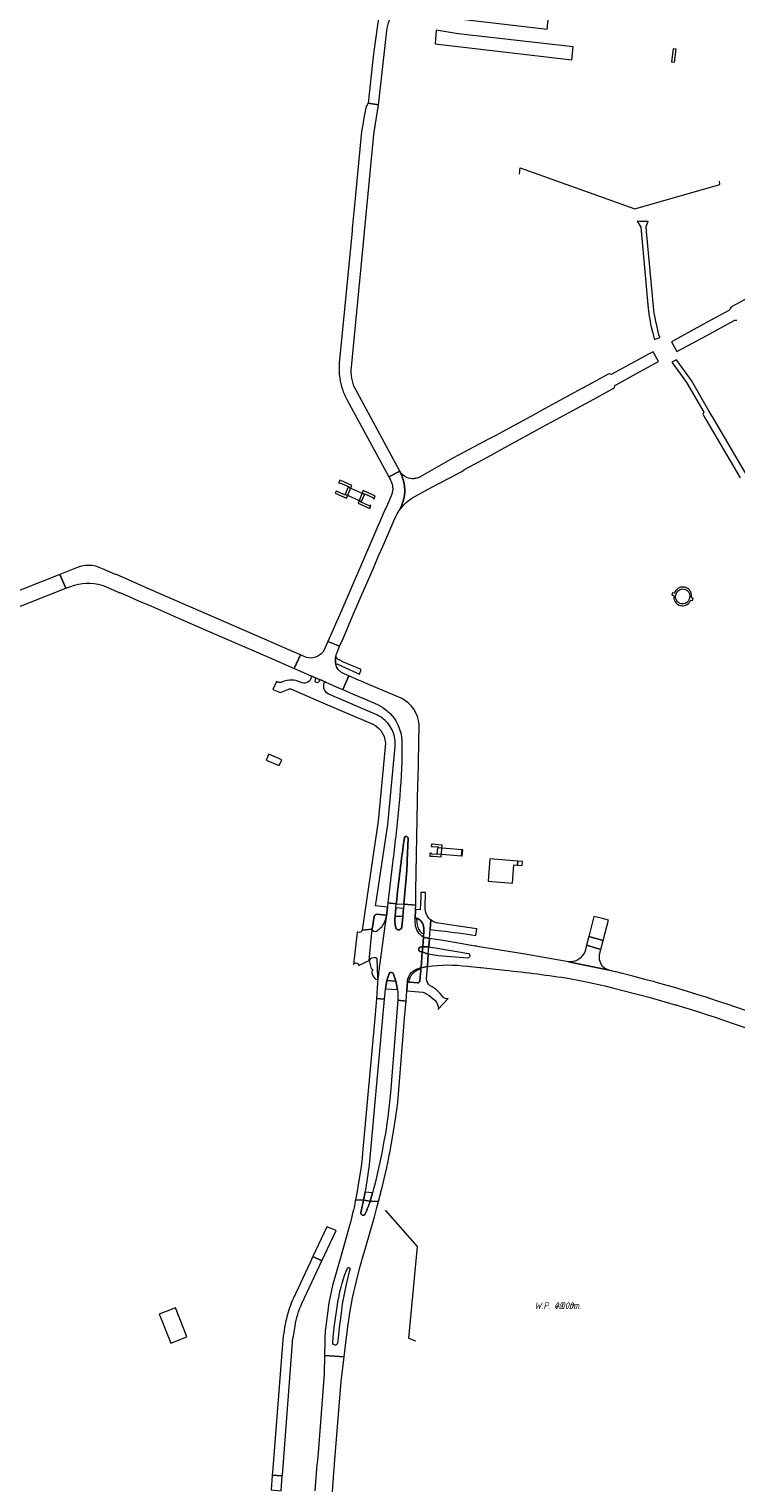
# Model space of a CAD drawing. Extents: x 148869 to 161638, y 453607 to 469810.
# Tile 574 of 656: x 155108 to 155390, y 464868 to 465449. Entities that reach past the tile are written whole.
import ezdxf
from ezdxf.lldxf.tags import DXFTag

# ---------------------------------------------------------------- set-up
doc = ezdxf.new("R2010")
doc.units = 0
for name, color, linetype, lineweight in [('B-OI-RI-DRUKLEIDING-G-niet meenemen', 190, 'RI-PERS', 18), ('B-OI-RI-PERSLEIDING-G-niet meenemen', 190, 'RI-PERS', 18), ('B-OI-RI-T35', 3, 'CONTINUOUS', 35), ('B-RO-VH-VERHARDING_ASFALT-GV', 251, 'CONTINUOUS', 18), ('B-RO-VH-VERHARDING_BEDRIJFSVLOERPLAAT-GV', 251, 'CONTINUOUS', 18), ('B-RO-VH-VERHARDING_GRASBETONSTEEN-GV', 251, 'CONTINUOUS', 18), ('B-RO-VH-VERHARDING_HOUTSNIPPERS-GV', 251, 'CONTINUOUS', 18), ('B-RO-VH-VERHARDING_STRAATBAKSTEEN-GV', 251, 'CONTINUOUS', 18), ('B-RO-VH-VERHARDING_TEGEL_RUBBER-GV', 251, 'CONTINUOUS', 18)]:
    doc.layers.add(name, color=color, linetype=linetype, lineweight=lineweight)
doc.styles.add('NLCS-ISO-M750-T35_CURSIEF', font='NLCS-ISO.ttf', dxfattribs={"oblique": 15, "height": 2.625})
tags = doc.linetypes.add('RI-PERS', pattern='A,7,-2,["P",Standard,S=1.8,R=0,X=-0.5,Y=-0.9],-2,7,-2,[102,NLCS.SHX,S=1,R=180,X=0,Y=0],-2', length=22).pattern_tags.tags
tags[6] = DXFTag(74, 10)

msp = doc.modelspace()

# ---------------------------------------------------------------- linework, layer by layer
at = {"layer": 'B-OI-RI-DRUKLEIDING-G-niet meenemen'}
for p, q in [((155303.64, 465391.43), (155304, 465394)), ((155304, 465394), (155349.82, 465377.51)), ((155349.82, 465377.51), (155383.88, 465387.3)), ((155383.88, 465387.3), (155383.68, 465388.62))]:
    msp.add_line(p, q, dxfattribs=at)
at = {"layer": 'B-OI-RI-PERSLEIDING-G-niet meenemen'}
for p, q in [((155250.03, 464977.13), (155262.8, 464962.6)), ((155262.8, 464962.6), (155259.3, 464925.9)), ((155259.3, 464925.9), (155262.05, 464924.9))]:
    msp.add_line(p, q, dxfattribs=at)
at = {"layer": 'B-RO-VH-VERHARDING_ASFALT-GV', "flags": 128}
for points in [[(155251.44, 465456.24), (155248.85, 465456.53), (155247.66, 465456.68), (155245.34, 465439.58), (155244.85, 465435.97), (155243.17, 465419.76), (155247.27, 465419.1), (155247.62, 465421.35), (155248.97, 465433.26), (155250.22, 465445.3), (155250.46, 465447.61)], [(155242.34, 465418.68), (155241.51, 465413.95), (155241.2, 465412.14), (155240.91, 465410.51), (155240.55, 465408.46), (155238.11, 465383.2), (155237.97, 465381.74), (155236.83, 465369.71), (155236.74, 465368.8), (155233.85, 465338.73), (155231.65, 465315.86)], [(155236.47, 465314.18), (155240.85, 465359.82), (155241.93, 465371.07), (155245.42, 465407.31), (155245.55, 465408.21), (155247.27, 465419.1), (155243.17, 465419.76), (155242.48, 465418.66), (155242.34, 465418.68)], [(155350.77, 465372.64), (155352.25, 465370.22), (155352.31, 465368.71), (155355.19, 465337.67), (155355.31, 465336.68), (155355.59, 465334.68), (155355.92, 465332.69), (155356.15, 465331.48), (155356.54, 465329.75), (155356.99, 465328.03), (155357.05, 465327.79), (155357.33, 465326.76), (155357.61, 465325.73), (155357.78, 465325.27)], [(155357.43, 465337.01), (155354.52, 465368.53), (155354.37, 465370.45), (155355.11, 465372.45)], [(155462.26, 465371.79), (155459.39, 465377.05), (155450.62, 465372.24), (155413.43, 465351.96), (155409.47, 465349.8), (155408.15, 465349.08), (155404.17, 465346.91), (155400.83, 465345.08), (155388.48, 465338.35)], [(155387.98, 465337.76), (155387.88, 465337.49)], [(155357.78, 465325.27), (155359.85, 465326.07), (155359.79, 465326.24), (155359.48, 465327.19), (155358.32, 465332.09), (155358.29, 465332.23)], [(155387.38, 465336.89), (155377.35, 465331.41), (155365.94, 465325.19), (155364.47, 465324.39), (155366.62, 465320.45), (155366.88, 465320.59), (155378.56, 465326.96), (155389.5, 465332.95)], [(155390.26, 465333.03), (155390.62, 465332.97)], [(155342.32, 465307.22), (155350.49, 465311.7), (155359.34, 465316.5), (155357.21, 465320.43), (155355.26, 465319.37), (155340.69, 465311.43), (155340.69, 465311.42)], [(155396.06, 465268.46), (155382.05, 465292.38), (155379.49, 465296.76), (155372.43, 465308.85), (155366.43, 465317.14), (155364.66, 465316.18), (155370.54, 465308.04), (155377.39, 465296.29), (155377.05, 465295.45), (155378.67, 465292.65), (155391.9, 465270.03)], [(155339.13, 465311.46), (155332.91, 465308.03), (155328.65, 465305.7), (155313.74, 465297.56), (155308.18, 465294.52), (155296.6, 465288.2), (155293.94, 465286.75), (155291.57, 465285.53), (155277.1, 465277.81), (155263.98, 465270.37)], [(155234.62, 465301.33), (155251.42, 465270.37), (155255.79, 465272.67), (155237.92, 465305.67)], [(155261.81, 465262.45), (155268.65, 465266.18), (155268.67, 465266.18), (155275.28, 465269.77), (155280.62, 465272.57), (155281.77, 465273.28), (155292.43, 465279.09), (155296.64, 465281.43), (155314.65, 465291.25), (155316.6, 465292.32), (155331.94, 465300.69), (155341.21, 465305.75)], [(155341.69, 465306.33), (155341.8, 465306.64)], [(155255.79, 465272.67), (155251.42, 465270.37), (155251.8, 465269.65), (155252.54, 465268.15)], [(155252.38, 465262.77), (155250.86, 465259.28), (155249.63, 465256.45), (155232.21, 465216.27), (155227.06, 465204.53), (155231.78, 465202.62), (155233.27, 465205.94), (155236.89, 465214.62), (155236.89, 465214.64), (155239.85, 465221.5), (155245.26, 465233.9)], [(155245.26, 465233.9), (155247.38, 465238.8), (155247.38, 465238.81), (155248.99, 465242.51), (155249, 465242.52), (155250.19, 465245.27), (155253.44, 465252.83), (155254.07, 465254.19), (155254.78, 465255.61), (155255.64, 465256.95)], [(155255.64, 465256.95), (155256.47, 465258)], [(155256.47, 465258), (155256.75, 465258.36)], [(155125.83, 465233.67), (155119.89, 465231.33), (155122.3, 465225.8), (155124.22, 465226.56)], [(155141.22, 465231.69), (155136.98, 465233.58)], [(155101.03, 465217.4), (155122.3, 465225.8), (155119.89, 465231.33), (155097.97, 465222.68)], [(155136.79, 465227), (155138.41, 465226.43), (155140.56, 465225.49), (155143.93, 465224.02), (155144.16, 465223.92), (155148.75, 465221.93), (155148.95, 465221.84), (155152.26, 465220.45), (155155.3, 465219.16), (155167.29, 465213.88), (155178.87, 465208.85), (155199.38, 465199.93), (155206.69, 465196.75), (155211.14, 465194.82), (155213.64, 465193.69), (155216.1, 465199.18), (155213.57, 465200.25), (155201.74, 465205.41), (155156.04, 465225.32), (155156.03, 465225.33), (155142.51, 465231.27), (155142.46, 465231.28)], [(155230.56, 465199.55), (155230.84, 465200.17), (155231.78, 465202.62), (155227.06, 465204.53), (155225.59, 465201.2)], [(155218.48, 465198.18), (155216.1, 465199.18), (155213.64, 465193.69), (155216.06, 465192.62), (155220.25, 465190.81), (155222.43, 465189.9), (155223.82, 465189.33), (155226.22, 465188.28), (155229.24, 465186.87), (155230.65, 465186.31), (155233.02, 465185.31), (155235.42, 465190.78), (155233.57, 465191.61), (155233.01, 465191.84), (155232.74, 465192.03)], [(155233.33, 465196.32), (155231.59, 465197.14), (155231.17, 465197.37), (155230.91, 465197.59), (155230.66, 465197.9), (155230.3, 465198.6)], [(155230.3, 465195.31), (155230.64, 465195.53), (155232.68, 465194.62), (155239.66, 465191.44), (155240.45, 465193.35), (155233.33, 465196.32)], [(155206.9, 465188.29), (155206.56, 465188.47), (155205.07, 465185.35), (155207.71, 465184.22)], [(155216.14, 465188.26), (155214.28, 465188.95)], [(155222.07, 465189.16), (155222.43, 465189.9), (155220.25, 465190.81)], [(155220.45, 465190.24), (155220.26, 465189.67)], [(155225.61, 465188.03), (155225.91, 465188.26), (155226.22, 465188.28), (155223.82, 465189.33), (155223.46, 465188.45)], [(155256.68, 465181.68), (155256.43, 465181.81), (155253.79, 465182.93), (155242.78, 465187.63), (155240.33, 465188.68), (155239.64, 465188.97), (155235.42, 465190.78), (155233.02, 465185.31), (155237.24, 465183.48), (155241.65, 465181.58), (155246.96, 465179.28)], [(155208.38, 465184.23), (155211.02, 465185.34)], [(155212.49, 465185.42), (155223.21, 465180.85), (155245.07, 465171.52)], [(155246.67, 465175.16), (155227.78, 465183.26)], [(155255.78, 465169.44), (155256.12, 465168.31)], [(155258.61, 465112.99), (155257.48, 465099.46), (155262.29, 465099.09), (155262.31, 465099.41), (155262.29, 465102.14), (155262.31, 465104.92), (155263.11, 465147.9), (155263.13, 465148.95), (155263.55, 465171.33)], [(155250.02, 465162.46), (155247.16, 465132.66), (155245.05, 465118.32), (155240.75, 465089.08), (155244.83, 465089.47), (155245.57, 465094.56)], [(155250.45, 465094.64), (155250.92, 465098.3), (155246.17, 465098.77), (155246.38, 465100.37), (155250.99, 465131.32), (155253.98, 465162.49)], [(155258.63, 465126.54), (155258.21, 465126.48)], [(155258.21, 465126.48), (155258.63, 465126.54)], [(155258.8, 465116.93), (155259.12, 465125.97)], [(155259.12, 465125.97), (155258.8, 465116.93)], [(155252.95, 465115.92), (155251.1, 465100.02), (155254.43, 465099.66)], [(155254.43, 465099.66), (155257.48, 465099.46), (155258.61, 465112.99)], [(155253.92, 465094.71), (155254.24, 465098), (155254.43, 465099.66), (155251.1, 465100.02), (155250.92, 465098.3), (155250.45, 465094.64)], [(155262.03, 465092.29), (155262, 465093.61), (155262.15, 465097.31), (155262.29, 465099.09), (155257.48, 465099.46), (155257.36, 465097.77), (155257.05, 465094.54), (155256.71, 465090.44)], [(155265.95, 465098.15), (155266.07, 465104.09), (155264.28, 465104.15), (155264.29, 465102.13), (155264.16, 465100.09), (155263.94, 465097.16), (155262.15, 465097.31), (155262, 465093.61)], [(155245.57, 465094.56), (155244.83, 465089.47)], [(155250.08, 465095.12), (155246.63, 465095.45)], [(155246.63, 465095.45), (155250.08, 465095.12)], [(155250.38, 465094.26), (155249.63, 465088.8), (155247.81, 465075.91), (155247.82, 465075.88)], [(155256.71, 465090.44), (155257.05, 465094.54), (155253.92, 465094.71)], [(155262.45, 465094.01), (155262.96, 465093.78)], [(155262.47, 465093.43), (155262.77, 465091.15)], [(155267.67, 465085.81), (155267.97, 465089.35), (155268.18, 465093.21), (155268.16, 465093.23)], [(155268.18, 465093.21), (155267.97, 465089.35)], [(155239.71, 465088.19), (155239.11, 465088.26), (155238.72, 465088.3), (155237.36, 465075.34)], [(155239.27, 465075.33), (155239.36, 465074.96), (155243.63, 465076.91), (155244.83, 465089.47), (155240.75, 465089.08)], [(155255.77, 465089.27), (155256.44, 465089.77)], [(155256.44, 465089.77), (155255.77, 465089.27)], [(155265.48, 465089.19), (155265.41, 465088.17), (155265.32, 465086.93)], [(155265.41, 465088.17), (155265.48, 465089.19)], [(155267.97, 465089.35), (155272.39, 465088.85), (155272.43, 465088.84)], [(155286.27, 465086.88), (155286.6, 465089.67), (155278.42, 465090.76), (155271.38, 465091.85)], [(155264.35, 465080.45), (155264.83, 465080.38), (155265, 465082.39), (155264.48, 465082.42)], [(155264.48, 465082.42), (155265, 465082.39), (155265.31, 465086.34)], [(155265.31, 465086.34), (155265, 465082.39)], [(155265, 465082.39), (155267.4, 465082.37), (155267.67, 465085.81), (155265.88, 465086.12)], [(155265.88, 465086.12), (155267.67, 465085.81)], [(155285.97, 465082.72), (155277.69, 465084.11), (155272.19, 465085.03), (155267.67, 465085.81), (155267.4, 465082.37), (155271.56, 465081.74), (155283.29, 465079.78)], [(155377.89, 465062.39), (155375.91, 465063), (155373.39, 465063.78), (155373.35, 465063.79), (155372.29, 465064.12), (155371.23, 465064.44), (155365.23, 465066.23), (155362.73, 465066.97), (155358.87, 465068.07), (155357.31, 465068.51), (155356.77, 465068.66), (155354.95, 465069.14), (155349, 465070.7), (155344.34, 465071.87), (155344.27, 465071.89), (155342.33, 465072.37), (155342.09, 465072.43), (155340.92, 465072.73), (155339.51, 465073.1), (155323.24, 465076.45), (155306.01, 465079.47), (155286.75, 465082.61), (155286.77, 465082.74)], [(155335.73, 465077.16), (155335.71, 465077.22), (155335.75, 465079.4), (155336.1, 465080.77), (155336.25, 465081.38), (155330.54, 465083.11), (155330.27, 465081.69), (155329.79, 465080.24), (155328.93, 465078.89), (155327.95, 465077.91), (155327.38, 465077.54)], [(155243.63, 465076.91), (155244.39, 465073.73)], [(155245.4, 465078.07), (155244.58, 465077.92)], [(155246.79, 465077.07), (155246.77, 465077.57), (155246.18, 465078.01)], [(155263.76, 465073.85), (155264.33, 465073.99), (155264.83, 465080.38), (155264.35, 465080.45)], [(155282.89, 465077.87), (155271.32, 465078.86), (155267.2, 465079.47), (155266.85, 465074.61)], [(155323.24, 465076.45), (155339.51, 465073.1), (155337.77, 465073.73), (155336.8, 465074.71), (155336.23, 465075.82), (155335.73, 465077.16)], [(155244.87, 465073.52), (155244.97, 465072.81)], [(155247.1, 465069.73), (155246.74, 465065.97), (155246.45, 465061.8), (155249.77, 465061.5), (155250.13, 465065.68), (155250.63, 465068.96), (155251.58, 465071.78)], [(155251.58, 465071.78), (155250.63, 465068.96)], [(155250.63, 465068.96), (155254.22, 465068.67), (155253.3, 465071.49)], [(155253.3, 465071.49), (155254.22, 465068.67), (155254.87, 465065.31)], [(155266.98, 465067.84), (155266.59, 465068.82), (155266.47, 465069.61), (155266.85, 465074.61), (155264.33, 465073.99), (155263.76, 465073.85)], [(155264.23, 465073.51), (155264.2, 465072.91), (155263.9, 465068.91)], [(155263.9, 465068.91), (155264.2, 465072.91)], [(155282.95, 465074.62), (155287.83, 465074.16)], [(155288.25, 465074.12), (155297.86, 465073.1)], [(155323.73, 465069.71), (155327.89, 465068.99), (155331.75, 465068.19), (155336.64, 465067.07), (155337.85, 465066.78), (155340.96, 465066.04), (155355.96, 465062.14), (155366.01, 465059.25)], [(155255.04, 465061.05), (155258.36, 465060.72), (155258.64, 465064.82), (155258.89, 465068.68)], [(155258.89, 465068.68), (155258.64, 465064.82), (155265.03, 465064.27)], [(155262.85, 465068), (155259.83, 465068.24), (155259.19, 465068.32)], [(155259.83, 465068.24), (155262.85, 465068)], [(155273.06, 465062.46), (155272.01, 465063.73), (155270.35, 465065.37)], [(155243.88, 464996.74), (155249.77, 465061.5), (155246.45, 465061.8), (155245.96, 465055.32), (155240.95, 465000), (155240.76, 464997.79), (155240.37, 464994.55), (155239.07, 464986.45), (155238.75, 464984.54), (155238.1, 464981.18), (155241.36, 464981.03), (155241.98, 464984.25), (155242.32, 464985.83)], [(155251.81, 465000), (155252.5, 465003.89), (155253.72, 465011.02), (155254.83, 465018.15), (155255.06, 465020.16), (155257.84, 465055.45), (155258.36, 465060.72), (155255.04, 465061.05), (155252.16, 465023.99)], [(155271.09, 465057.33), (155275.2, 465061.73)], [(155366.66, 465059.04), (155374.11, 465056.78), (155378.91, 465055.26), (155381.53, 465054.41), (155381.54, 465054.41), (155384.87, 465053.24), (155400.44, 465047.83)], [(155405.12, 465053.12), (155403.71, 465053.58), (155402.31, 465054.07), (155401.86, 465054.22), (155386.72, 465059.47), (155382.95, 465060.72), (155379.83, 465061.75), (155377.93, 465062.38), (155377.89, 465062.39)], [(155245.32, 464985.57), (155244.97, 464984.08), (155243.98, 464980.74), (155247.34, 464980.57), (155248.26, 464984.19), (155248.31, 464984.38), (155248.62, 464985.63), (155250.14, 464991.86), (155250.4, 464993.1)], [(155241.36, 464981.03), (155238.1, 464981.18), (155238.03, 464980.82)], [(155238.5, 464948.72), (155240.05, 464954.74), (155240.53, 464956.46), (155240.84, 464957.54), (155242.22, 464962.48), (155244.01, 464968.45), (155245.71, 464974.42), (155246.55, 464977.61), (155247.34, 464980.57), (155243.98, 464980.74), (155243.69, 464979.81)], [(155243.69, 464979.81), (155243.98, 464980.74), (155241.36, 464981.03)], [(155235.76, 464970.91), (155232.63, 464959.94), (155228.91, 464946.93), (155227.46, 464940.01), (155226.14, 464929.69)], [(155216.7, 464939.77), (155224.71, 464956.8), (155221.03, 464958.53), (155219.93, 464956.2), (155213.17, 464941.66)], [(155235.81, 464953.59), (155234.37, 464947.48)], [(155234.52, 464952.99), (155234.86, 464953.85)], [(155229.05, 464924.12), (155229.25, 464926.17), (155229.61, 464930.11), (155229.62, 464930.14), (155229.62, 464930.18), (155230.88, 464939.36)], [(155232.48, 464936.94), (155231.63, 464929.98), (155231.23, 464925.99), (155230.97, 464923.94)], [(155213.28, 464926.72), (155213.93, 464930.74)], [(155225.86, 464925.85), (155225.81, 464924.47), (155225.69, 464919), (155233.56, 464918.4), (155234.42, 464925.23), (155234.92, 464929.24), (155235.11, 464930.71)], [(155209.05, 464925.19), (155205.04, 464873.93), (155205.04, 464873.92), (155204.82, 464871.18), (155208.84, 464870.84), (155208.87, 464871.26), (155209.03, 464872.88), (155213.09, 464925.91), (155213.28, 464926.72)], [(155228.89, 464864.39), (155229.5, 464872.16), (155229.62, 464873.7), (155229.72, 464875.03), (155229.77, 464875.63), (155232.33, 464908.58), (155233.56, 464918.4), (155225.69, 464919), (155225.54, 464911.6), (155223.14, 464880.05), (155222.77, 464875.98), (155222.71, 464875.38), (155221.89, 464864.86)]]:
    msp.add_lwpolyline(points, dxfattribs=at)
at = {"layer": 'B-RO-VH-VERHARDING_ASFALT-GV'}
for points in [[(155250.46, 465447.61, -0.086315), (155253.02, 465456.05)], [(155355.11, 465372.45, -0.041726), (155350.77, 465372.64)], [(155387.88, 465337.49, -0.147213), (155387.38, 465336.89)], [(155388.48, 465338.35, 0.179803), (155387.98, 465337.76)], [(155358.29, 465332.23, -0.015506), (155357.43, 465337.01)], [(155389.5, 465332.95, -0.253069), (155390.26, 465333.03)], [(155231.65, 465315.86, 0.054214), (155231.8, 465309.86)], [(155237.92, 465305.67, -0.128104), (155236.47, 465314.18)], [(155231.8, 465309.86, 0.082609), (155234.62, 465301.33)], [(155339.9, 465311.45, 0.196394), (155339.13, 465311.46)], [(155340.69, 465311.42, -0.187736), (155339.9, 465311.45)], [(155341.21, 465305.75, 0.247283), (155341.69, 465306.33)], [(155341.8, 465306.64, -0.192749), (155342.32, 465307.22)], [(155252.54, 465268.15, -0.194541), (155252.38, 465262.77)], [(155255.79, 465272.67, -0.266154), (155255.64, 465256.95)], [(155255.64, 465256.95, 0.266154), (155255.79, 465272.67)], [(155260.83, 465269.62, -0.260498), (155255.79, 465272.67)], [(155262.7, 465269.84, -0.07862), (155260.83, 465269.62)], [(155263.98, 465270.37, -0.056117), (155262.7, 465269.84)], [(155256.75, 465258.36, -0.104465), (155261.81, 465262.45)], [(155136.98, 465233.58, 0.237131), (155125.83, 465233.67)], [(155124.22, 465226.56, -0.176294), (155136.79, 465227)], [(155142.46, 465231.28, -0.057481), (155141.22, 465231.69)], [(155225.59, 465201.2, -0.366876), (155218.48, 465198.18)], [(155230.3, 465198.6, 0.105359), (155230.3, 465195.31)], [(155230.3, 465195.31, -0.105359), (155230.3, 465198.6)], [(155230.3, 465198.6, -0.030744), (155230.56, 465199.55)], [(155230.37, 465195, -0.012741), (155230.3, 465195.31)], [(155231.86, 465192.69, -0.190531), (155230.37, 465195)], [(155232.74, 465192.03, -0.015566), (155231.86, 465192.69)], [(155208.39, 465188.18, -0.123058), (155206.9, 465188.29)], [(155210.85, 465188.97, 0.068089), (155208.39, 465188.18)], [(155214.28, 465188.95, 0.090544), (155210.85, 465188.97)], [(155220.26, 465189.67, -0.460167), (155216.14, 465188.26)], [(155220.25, 465190.81, -0.444229), (155220.45, 465190.24)], [(155223.46, 465188.45, -0.995123), (155222.07, 465189.16)], [(155227.78, 465183.26, -0.397571), (155225.61, 465188.03)], [(155207.71, 465184.22, 0.179117), (155208.38, 465184.23)], [(155211.02, 465185.34, -0.255259), (155212.49, 465185.42)], [(155263.55, 465171.33, 0.259491), (155256.68, 465181.68)], [(155251.54, 465171.2, 0.125868), (155246.67, 465175.16)], [(155246.96, 465179.28, -0.146583), (155254.2, 465172.79)], [(155245.07, 465171.52, -0.31195), (155250.02, 465162.46)], [(155253.89, 465165.57, 0.122047), (155251.54, 465171.2)], [(155254.2, 465172.79, -0.054658), (155255.78, 465169.44)], [(155253.98, 465162.49, 0.060795), (155253.89, 465165.57)], [(155256.12, 465168.31, -0.023471), (155256.48, 465166.57)], [(155256.48, 465166.57, -0.016723), (155256.63, 465165.32)], [(155256.63, 465165.32, -0.013596), (155256.68, 465159.21)], [(155256.68, 465159.21, -0.021047), (155255.26, 465137.31)], [(155255.26, 465137.31, -0.007475), (155252.95, 465115.92)], [(155257.66, 465126.1, 0.00889), (155254.43, 465099.66)], [(155254.43, 465099.66, -0.00889), (155257.66, 465126.1)], [(155258.21, 465126.48, 0.445186), (155257.66, 465126.1)], [(155257.66, 465126.1, -0.445186), (155258.21, 465126.48)], [(155259.12, 465125.97, 0.293924), (155258.63, 465126.54)], [(155258.63, 465126.54, -0.293924), (155259.12, 465125.97)], [(155258.61, 465112.99, 0.01601), (155258.8, 465116.93)], [(155258.8, 465116.93, -0.01601), (155258.61, 465112.99)], [(155246.63, 465095.45, 0.359319), (155245.57, 465094.56)], [(155245.57, 465094.56, -0.359319), (155246.63, 465095.45)], [(155249.43, 465091.59, 0.067442), (155250.38, 465094.26)], [(155250.45, 465094.64, 0.410682), (155250.08, 465095.12)], [(155250.08, 465095.12, -0.410682), (155250.45, 465094.64)], [(155250.38, 465094.26, 0.009931), (155250.45, 465094.64)], [(155250.45, 465094.64, -0.009931), (155250.38, 465094.26)], [(155253.92, 465094.71, 0.080113), (155254.27, 465089.99)], [(155254.27, 465089.99, -0.080113), (155253.92, 465094.71)], [(155262, 465093.61, -0.379986), (155262.45, 465094.01)], [(155262.96, 465093.78, 0.450182), (155262.47, 465093.43)], [(155265.48, 465089.19, 0.281934), (155262.96, 465093.78)], [(155262.96, 465093.78, -0.281934), (155265.48, 465089.19)], [(155268.16, 465093.23, -0.231138), (155265.95, 465098.15)], [(155271.38, 465091.85, -0.144141), (155268.18, 465093.21)], [(155240.75, 465089.08, -0.378415), (155239.71, 465088.19)], [(155244.83, 465089.47, 0.484704), (155246.49, 465088.71)], [(155246.49, 465088.71, 0.081566), (155247.85, 465089.73)], [(155247.85, 465089.73, 0.083081), (155249.43, 465091.59)], [(155254.27, 465089.99, 0.23094), (155254.85, 465089.27)], [(155254.85, 465089.27, -0.23094), (155254.27, 465089.99)], [(155254.85, 465089.27, 0.091516), (155255.22, 465089.17)], [(155255.22, 465089.17, -0.091516), (155254.85, 465089.27)], [(155255.22, 465089.17, 0.132659), (155255.77, 465089.27)], [(155255.77, 465089.27, -0.132659), (155255.22, 465089.17)], [(155256.44, 465089.77, 0.12827), (155256.71, 465090.44)], [(155256.71, 465090.44, -0.12827), (155256.44, 465089.77)], [(155264.55, 465086.75, -0.233578), (155262.03, 465092.29)], [(155262.77, 465091.15, 0.202123), (155264.71, 465087.83)], [(155264.71, 465087.83, 0.558044), (155265.41, 465088.17)], [(155272.43, 465088.84, -0.014022), (155286.27, 465086.88)], [(155264.48, 465082.42, 1.045031), (155264.35, 465080.45)], [(155264.35, 465080.45, -1.045031), (155264.48, 465082.42)], [(155264.74, 465086.64, -0.117575), (155264.55, 465086.75)], [(155265.32, 465086.93, -0.408286), (155264.74, 465086.64)], [(155265.31, 465086.34, -0.026936), (155264.74, 465086.64)], [(155264.74, 465086.64, 0.026936), (155265.31, 465086.34)], [(155265.88, 465086.12, -0.024936), (155265.31, 465086.34)], [(155265.31, 465086.34, 0.024936), (155265.88, 465086.12)], [(155286.77, 465082.74, -0.107239), (155285.97, 465082.72)], [(155237.36, 465075.34, -0.685401), (155239.27, 465075.33)], [(155244.58, 465077.92, 0.292323), (155243.63, 465076.91)], [(155246.18, 465078.01, 0.120586), (155245.4, 465078.07)], [(155247.1, 465069.73, -0.003682), (155246.79, 465077.07)], [(155247.82, 465075.88, 0.007953), (155247.1, 465069.73)], [(155283.29, 465079.78, -0.730331), (155282.89, 465077.87)], [(155325.79, 465076.65, -0.117412), (155323.24, 465076.45)], [(155327.38, 465077.54, -0.108502), (155325.79, 465076.65)], [(155244.39, 465073.73, 0.399038), (155244.87, 465073.52)], [(155244.97, 465072.81, 0.226091), (155244.58, 465072.28)], [(155244.58, 465072.28, 0.156481), (155245.93, 465069.67)], [(155245.93, 465069.67, 0.214878), (155246.69, 465069.36)], [(155246.69, 465069.36, 0.359812), (155247.1, 465069.73)], [(155252.53, 465072.19, 0.294118), (155251.58, 465071.78)], [(155251.58, 465071.78, -0.294118), (155252.53, 465072.19)], [(155253.3, 465071.49, 0.294603), (155252.53, 465072.19)], [(155252.53, 465072.19, -0.294603), (155253.3, 465071.49)], [(155258.89, 465068.68, -0.339101), (155263.76, 465073.85)], [(155263.74, 465073.34, 0.289045), (155259.42, 465068.73)], [(155264.2, 465072.91, 0.396564), (155263.74, 465073.34)], [(155263.76, 465073.85, -0.355245), (155264.23, 465073.51)], [(155266.85, 465074.61, -0.066141), (155282.95, 465074.62)], [(155287.83, 465074.16, -0.018878), (155288.25, 465074.12)], [(155297.86, 465073.1, -0.003969), (155310.93, 465071.56)], [(155310.93, 465071.56, -0.00883), (155323.73, 465069.71)], [(155254.87, 465065.31, -0.054785), (155255.04, 465061.05)], [(155259.19, 465068.32, -0.265085), (155258.89, 465068.68)], [(155259.42, 465068.73, 0.402184), (155259.83, 465068.24)], [(155262.85, 465068, 0.407721), (155263.9, 465068.91)], [(155263.9, 465068.91, -0.407721), (155262.85, 465068)], [(155265.03, 465064.27, -0.142201), (155265.81, 465064.03)], [(155265.81, 465064.03, -0.051375), (155269.17, 465061.68)], [(155267.54, 465067.21, -0.025058), (155266.98, 465067.84)], [(155268.84, 465066.35, -0.069249), (155267.54, 465067.21)], [(155270.35, 465065.37, 0.069611), (155268.84, 465066.35)], [(155269.17, 465061.68, -0.169162), (155271.22, 465058.48)], [(155271.22, 465058.48, -0.32844), (155271.09, 465057.33)], [(155275.2, 465061.73, -0.305148), (155273.06, 465062.46)], [(155366.01, 465059.25, -0.035125), (155366.66, 465059.04)], [(155252.16, 465023.99, -0.040058), (155245.32, 464985.57)], [(155250.4, 464993.1, 0.00607), (155251.81, 465000)], [(155242.32, 464985.83, 0.013653), (155243.88, 464996.74)], [(155238.03, 464980.82, -0.017457), (155235.76, 464970.91)], [(155241.36, 464981.03, 0.021682), (155240.24, 464976.08)], [(155240.24, 464976.08, -0.021682), (155241.36, 464981.03)], [(155241.84, 464975.39, 0.03497), (155243.69, 464979.81)], [(155243.69, 464979.81, -0.03497), (155241.84, 464975.39)], [(155240.24, 464976.08, 0.335052), (155240.85, 464975.13)], [(155240.85, 464975.13, -0.335052), (155240.24, 464976.08)], [(155240.85, 464975.13, 0.037363), (155241.01, 464975.11)], [(155241.01, 464975.11, -0.037363), (155240.85, 464975.13)], [(155241.01, 464975.11, 0.210013), (155241.84, 464975.39)], [(155241.84, 464975.39, -0.210013), (155241.01, 464975.11)], [(155234.86, 464953.85, -1.012859), (155235.81, 464953.59)], [(155230.88, 464939.36, -0.051651), (155234.52, 464952.99)], [(155235.11, 464930.71, -0.036964), (155238.5, 464948.72)], [(155234.37, 464947.48, 0.027147), (155232.48, 464936.94)], [(155213.17, 464941.66, 0.039177), (155210.68, 464934.43)], [(155213.93, 464930.74, -0.071592), (155216.7, 464939.77)], [(155209.99, 464931.34, 0.016132), (155209.24, 464926.81)], [(155210.68, 464934.43, 0.016245), (155209.99, 464931.34)], [(155209.24, 464926.81, 0.006239), (155209.05, 464925.19)], [(155226.14, 464929.69, 0.030259), (155225.86, 464925.85)], [(155230.97, 464923.94, -0.957192), (155229.05, 464924.12)]]:
    msp.add_lwpolyline(points, format="xyb", dxfattribs=at)
at = {"layer": 'B-RO-VH-VERHARDING_ASFALT-GV', "flags": 128}
for points in [[(155366.31, 465441.45), (155365.12, 465441.57), (155364.53, 465436.38), (155365.73, 465436.24)], [(155233.95, 465263.47), (155234.23, 465263.34), (155240.26, 465260.65), (155240.53, 465260.53), (155241.78, 465263.28), (155241.48, 465263.41), (155235.45, 465266.1), (155235.18, 465266.22)], [(155271.21, 465122.04), (155270.89, 465122.07), (155270.71, 465119.67), (155271.01, 465119.65), (155280.53, 465118.84), (155280.73, 465121.26)], [(155280.73, 465121.26), (155280.53, 465118.84), (155280.84, 465118.81), (155281.05, 465121.23)], [(155257.36, 465097.77), (155254.24, 465098), (155253.92, 465094.71), (155257.05, 465094.54)], [(155337.21, 465084.97), (155339.36, 465093.02), (155336.41, 465093.81), (155333.46, 465094.59), (155331.4, 465086.5)], [(155267.4, 465082.37), (155265, 465082.39), (155264.83, 465080.38), (155267.2, 465079.47)], [(155337.21, 465084.97), (155331.4, 465086.5), (155330.54, 465083.11), (155336.25, 465081.38)], [(155267.2, 465079.47), (155264.83, 465080.38), (155264.33, 465073.99), (155266.85, 465074.61)], [(155254.22, 465068.67), (155250.63, 465068.96), (155250.13, 465065.68), (155254.87, 465065.31)], [(155243.98, 464980.74), (155244.97, 464984.08), (155241.98, 464984.25), (155241.36, 464981.03)], [(155230.39, 464968.94), (155226.63, 464970.44), (155221.03, 464958.53), (155224.71, 464956.8)], [(155208.38, 464864.91), (155208.84, 464870.84), (155204.82, 464871.18), (155204.35, 464865.19)]]:
    msp.add_lwpolyline(points, close=True, dxfattribs=at)
at = {"layer": 'B-RO-VH-VERHARDING_BEDRIJFSVLOERPLAAT-GV', "flags": 128}
msp.add_lwpolyline([(155304.94, 465116.48), (155302.98, 465116.64), (155302.86, 465115.08), (155304.8, 465114.94)], close=True, dxfattribs=at)
at = {"layer": 'B-RO-VH-VERHARDING_GRASBETONSTEEN-GV', "flags": 128}
for points in [[(155281.67, 465453.22), (155314.78, 465449.44), (155315.26, 465454.51), (155282.29, 465458.3)], [(155325.17, 465442.31), (155279.12, 465447.53), (155270.41, 465448.97), (155269.92, 465443.54), (155324.64, 465437.16)], [(155231.73, 465267.81), (155231.83, 465268.03), (155235.58, 465266.37), (155235.45, 465266.1), (155235.18, 465266.22), (155233.95, 465263.47), (155234.23, 465263.34), (155234.11, 465263.07), (155230.38, 465264.71), (155229.99, 465263.88), (155234.46, 465261.91), (155236.64, 465266.91), (155233.41, 465268.33), (155231.82, 465269.04), (155231.35, 465267.98)], [(155244.28, 465258.86), (155243.99, 465258.99), (155243.87, 465258.71), (155240.14, 465260.37), (155240.26, 465260.65), (155240.53, 465260.53), (155241.78, 465263.28), (155241.48, 465263.41), (155241.6, 465263.68), (155245.35, 465262.03), (155245.23, 465261.75), (155245.52, 465261.62), (155246.01, 465262.74), (155244.89, 465263.24), (155241.23, 465264.85), (155239.13, 465259.82), (155243.79, 465257.74)], [(155271.01, 465119.65), (155270.99, 465119.39), (155270.99, 465119.35), (155268.64, 465119.53), (155268.65, 465119.74), (155267.9, 465119.84), (155267.87, 465118.69), (155269.16, 465118.61), (155272.37, 465118.39), (155272.83, 465123.02), (155268.96, 465123.43), (155268.52, 465123.48), (155268.41, 465122.57), (155268.87, 465122.53), (155271.24, 465122.34), (155271.23, 465122.29), (155271.21, 465122.04), (155270.89, 465122.07), (155270.71, 465119.67)]]:
    msp.add_lwpolyline(points, close=True, dxfattribs=at)
at = {"layer": 'B-RO-VH-VERHARDING_HOUTSNIPPERS-GV', "flags": 128}
for points in [[(155365.65, 465223.86), (155364.91, 465224.05), (155364.65, 465223.09), (155365.41, 465222.88)], [(155372.21, 465221.08), (155372.93, 465220.88), (155373.19, 465221.85), (155373.01, 465221.9), (155372.48, 465222.04)]]:
    msp.add_lwpolyline(points, dxfattribs=at)
at = {"layer": 'B-RO-VH-VERHARDING_HOUTSNIPPERS-GV'}
for points in [[(155365.41, 465222.88, 0.033682), (155365.37, 465222.38)], [(155365.37, 465222.38, 0.7826), (155372, 465220.61)], [(155365.84, 465224.32, 0.036492), (155365.65, 465223.86)], [(155372.55, 465222.54, 0.821163), (155365.84, 465224.32)], [(155366.12, 465222.18, -0.046956), (155366.14, 465222.69)], [(155371.24, 465220.82, -0.729941), (155366.12, 465222.18)], [(155366.14, 465222.69, -0.041751), (155366.27, 465223.26)], [(155366.27, 465223.26, -0.037583), (155366.37, 465223.66)], [(155366.37, 465223.66, -0.044161), (155366.58, 465224.12)], [(155366.58, 465224.12, -0.777736), (155371.81, 465222.73)], [(155371.48, 465221.27, -0.046292), (155371.24, 465220.82)], [(155371.66, 465221.85, -0.041554), (155371.48, 465221.27)], [(155371.76, 465222.23, -0.033996), (155371.66, 465221.85)], [(155371.81, 465222.73, -0.043885), (155371.76, 465222.23)], [(155372, 465220.61, 0.036235), (155372.21, 465221.08)], [(155372.48, 465222.04, 0.033906), (155372.55, 465222.54)]]:
    msp.add_lwpolyline(points, format="xyb", dxfattribs=at)
at = {"layer": 'B-RO-VH-VERHARDING_STRAATBAKSTEEN-GV', "flags": 128}
msp.add_lwpolyline([(155300.85, 465107.86), (155301.45, 465115.19), (155302.86, 465115.08), (155302.98, 465116.64), (155291.82, 465117.58), (155291.16, 465108.7)], close=True, dxfattribs=at)
at = {"layer": 'B-RO-VH-VERHARDING_TEGEL_RUBBER-GV', "flags": 128}
for points in [[(155207.64, 465154.88), (155208.63, 465157.17), (155203.39, 465159.42), (155202.4, 465157.13)], [(155162.41, 464928.55), (155163.72, 464925.24), (155164.26, 464923.9), (155170.68, 464926.42), (155169.58, 464929.24), (155166.13, 464938.06), (155159.61, 464935.51), (155159.78, 464935.08), (155159.99, 464934.58), (155160.13, 464934.29)]]:
    msp.add_lwpolyline(points, close=True, dxfattribs=at)

# ---------------------------------------------------------------- texts
at = {"layer": 'B-OI-RI-T35', "style": 'NLCS-ISO-M750-T35_CURSIEF', "oblique": 15}
for s in ['W.P. +0.00m.', 'W.P. 0.00m.']:
    msp.add_text(s, height=2.625, dxfattribs=at).set_placement((155309.69, 464937.6))

doc.saveas('drawing.dxf')
